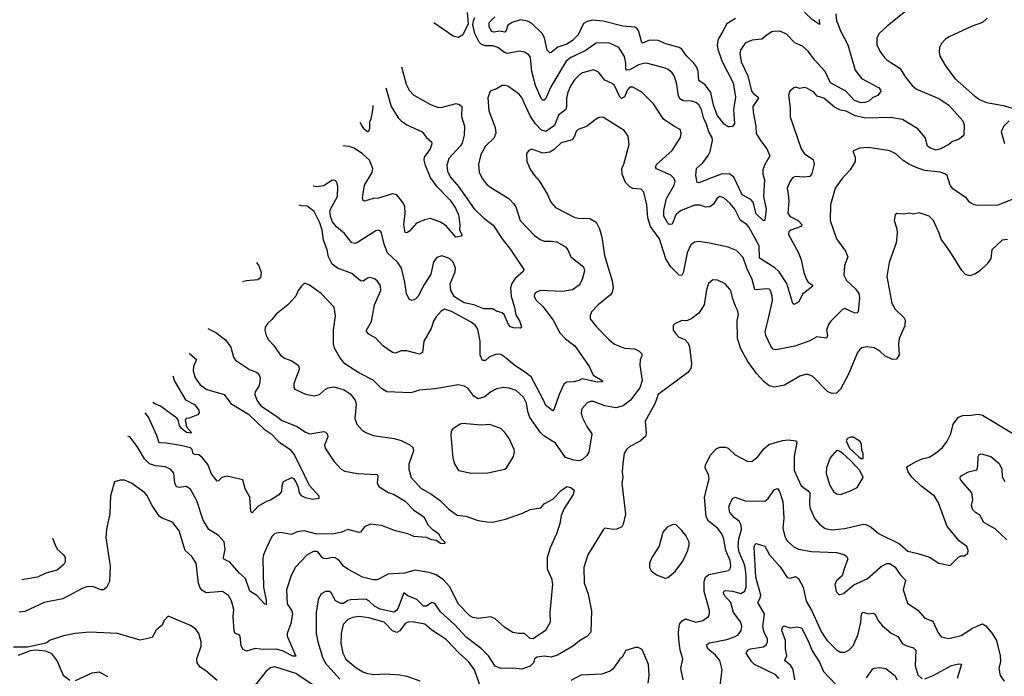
# Model space of a CAD drawing. Extents: x 1933546 to 2138868, y 524910 to 667279.
# Tile 316 of 466: x 2016139 to 2023151, y 654260 to 658934. Entities that reach past the tile are written whole.
import ezdxf

# ---------------------------------------------------------------- set-up
doc = ezdxf.new("R2010")
doc.units = 0

msp = doc.modelspace()

# ---------------------------------------------------------------- linework, layer by layer
at = {"layer": '0CON10XD'}
for points in [[(2022465, 659007.5), (2022317.5, 658887.5), (2022258.8, 658835), (2022244.2, 658805), (2022244.2, 658755), (2022265, 658710), (2022295, 658666.2), (2022316.2, 658645), (2022407.6, 658587.6), (2022447.8, 658525), (2022495.3, 658465.3), (2022525, 658438.5), (2022685, 658372.3), (2022756.9, 658325), (2022855.7, 658215), (2022865.6, 658185), (2022864, 658115), (2022856.2, 658105), (2022825, 658082.1), (2022782.2, 658067.8), (2022755, 658044.3), (2022696.7, 658015), (2022665, 658006), (2022625, 658018.8), (2022605, 658033.8), (2022588.1, 658095), (2022535, 658156.9), (2022425, 658222.5), (2022338.5, 658238.5), (2022165, 658233.6), (2022089.6, 658249.6), (2022025, 658283.8), (2021985, 658290.9), (2021940.8, 658310.8), (2021865.3, 658375.3), (2021818.8, 658388.8), (2021795, 658418.1), (2021745, 658445.7), (2021725, 658452), (2021695, 658444), (2021665, 658453.3), (2021651.7, 658448.3), (2021623.3, 658425), (2021614.2, 658395.8), (2021625.7, 658305), (2021625, 658242.5), (2021704.6, 658014.6), (2021728.9, 657978.9), (2021789.2, 657939.2), (2021797.5, 657905), (2021780.6, 657839.4), (2021765, 657818.1), (2021725, 657811.8), (2021665, 657818.6), (2021642.2, 657807.8), (2021625.5, 657784.5), (2021605.6, 657735), (2021610.7, 657690.7), (2021615.5, 657645), (2021609.1, 657555), (2021625, 657533.9), (2021683.1, 657505), (2021710, 657475), (2021705, 657462.9), (2021630, 657435), (2021616.4, 657423.6), (2021613.6, 657405), (2021686.2, 657275), (2021703.6, 657225), (2021723.4, 657133.4), (2021741.9, 657085), (2021755, 657065.8), (2021784, 657045), (2021786, 657035), (2021715, 656979.2), (2021688.8, 656925), (2021655, 656906.2), (2021645, 656913.3), (2021603.5, 657055), (2021548.7, 657138.7), (2021516.8, 657166.8), (2021407.4, 657237.4), (2021404.2, 657325), (2021335, 657455.6), (2021316.3, 657476.3), (2021273.5, 657505), (2021231.5, 657585), (2021199.4, 657625), (2021154, 657665), (2021125, 657675.6), (2021105, 657664.2), (2021079.9, 657620.1), (2021055, 657601.8), (2021025, 657600), (2020984.7, 657614.7), (2020945, 657612.8), (2020845, 657573.4), (2020810.8, 657545), (2020785, 657478.8), (2020765, 657476), (2020755, 657486), (2020727.3, 657535), (2020725.3, 657575), (2020745, 657661.9), (2020800.9, 657755), (2020806.4, 657785), (2020798.5, 657805), (2020776.2, 657826.2), (2020675, 657872.9), (2020666.4, 657885), (2020675, 657903.5), (2020785, 658002), (2020844.2, 658095), (2020850, 658125), (2020842.3, 658152.3), (2020796.7, 658175), (2020724.6, 658224.6), (2020651.9, 658335), (2020569.1, 658419.1), (2020505, 658453.5), (2020485, 658454.4), (2020467.9, 658435), (2020445.7, 658384.3), (2020425, 658373.3), (2020412.9, 658385), (2020374.7, 658464.7), (2020358.6, 658478.6), (2020305, 658504.3), (2020260.9, 658560.9), (2020225, 658577.3), (2020148, 658555), (2020125, 658540.5), (2020090.4, 658505), (2020063.9, 658465), (2020043.2, 658416.8), (2020033.8, 658373.8), (2020033.9, 658315), (2020027.3, 658295), (2019975.3, 658254.7), (2019948.3, 658181.7), (2019885, 658138.5), (2019855, 658147.1), (2019811.9, 658191.9), (2019775.7, 658245.7), (2019744.3, 658315.7), (2019717.5, 658375), (2019695, 658404.3), (2019615, 658460.5), (2019595, 658466.5), (2019575, 658464.4), (2019535, 658440.6), (2019490, 658425), (2019472.8, 658377.2), (2019480.5, 658285), (2019526.1, 658166.1), (2019528.9, 658125), (2019516.9, 658093.1), (2019455.9, 658034.1), (2019423.5, 657975), (2019405.6, 657905), (2019410.8, 657845), (2019435, 657800), (2019463.8, 657763.8), (2019495, 657738.6), (2019621.2, 657661.2), (2019656.5, 657626.5), (2019672.6, 657602.6), (2019704.1, 657504.1), (2019805, 657398.6), (2019845, 657369.4), (2019875, 657356.5), (2019925, 657358.5), (2019965, 657351.5), (2020025, 657317.1), (2020042.9, 657295), (2020065, 657246), (2020154.4, 657174.4), (2020162, 657145), (2020145.7, 657085), (2020124.2, 657045), (2020075, 657011.1), (2020005, 656999.1), (2019845, 657005.6), (2019815, 656992), (2019805, 656980), (2019802.5, 656965), (2019815, 656938.8), (2019865, 656892.5), (2019937.3, 656795), (2019985, 656705.5), (2020025, 656663.1), (2020092.2, 656612.2), (2020195, 656466), (2020223.9, 656403.9), (2020286, 656365), (2020290, 656355), (2020255, 656353.6), (2020145, 656378.1), (2020120, 656365), (2020085.9, 656355.9), (2020035, 656354), (2020015, 656338.8), (2019980, 656265), (2019945.8, 656164.2), (2019935, 656150), (2019885, 656186.7), (2019870, 656225), (2019780.6, 656390.6), (2019735, 656427.9), (2019665, 656471.5), (2019595, 656532.7), (2019565, 656550.5), (2019535, 656553.6), (2019485.3, 656534.7), (2019455, 656507.5), (2019435, 656508), (2019418.5, 656545), (2019417.1, 656645), (2019400.7, 656730.7), (2019386, 656756), (2019355, 656781.8), (2019215, 656857.3), (2019165, 656874.2), (2019141.3, 656858.7), (2019105, 656818.8), (2019085, 656786.7), (2019068.1, 656735), (2019018.1, 656645), (2019006.9, 656565), (2018985, 656553.6), (2018895, 656576.4), (2018855, 656575.6), (2018815, 656560.8), (2018795, 656564.3), (2018725, 656612.5), (2018675, 656667.5), (2018625.8, 656695), (2018608, 656715), (2018607.5, 656725), (2018644.7, 656785.3), (2018665.4, 656904.6), (2018711.9, 657005), (2018709.4, 657039.4), (2018685.7, 657075), (2018665, 657090), (2018635, 657099.2), (2018615, 657094), (2018585, 657072.5), (2018565, 657074.3), (2018505, 657127.5), (2018401.2, 657165), (2018365, 657194.3), (2018338.2, 657245), (2018327.8, 657295), (2018302.3, 657365), (2018292.9, 657435), (2018277, 657487), (2018235, 657568.8), (2018185, 657605.8), (2018145, 657609.2), (2018127.6, 657612.9)], [(2019325.8, 658985.8), (2019332.5, 658905), (2019294, 658826), (2019265, 658806.7), (2019225, 658817.1), (2019088.9, 658910.3)], [(2021952.3, 658975), (2021956.9, 658925), (2021965, 658904.3), (2021984, 658855), (2022036.8, 658755), (2022090, 658575), (2022134.7, 658514.7), (2022255, 658451.2), (2022270, 658435), (2022272.5, 658425), (2022250, 658395), (2022215, 658379.2), (2022186.1, 658353.9), (2022156.7, 658343.3), (2022132.4, 658342.4), (2022085, 658357.7), (2022021.8, 658425), (2021914.1, 658484.1), (2021875, 658565.5), (2021799.2, 658649.2), (2021755, 658710.9), (2021715, 658745.6), (2021659.5, 658769.5), (2021600.7, 658830.7), (2021558.6, 658848.6), (2021525, 658851.8), (2021495, 658846.9), (2021462.5, 658825), (2021425, 658795.6), (2021355, 658788.1), (2021305, 658765.7), (2021275, 658721.2), (2021268.2, 658695), (2021277.3, 658635), (2021323.8, 658533.8), (2021351.5, 658425), (2021366.9, 658405), (2021395.9, 658385.9), (2021400.5, 658375), (2021360, 658315), (2021361.5, 658275), (2021382.3, 658175), (2021384.7, 658124.7), (2021413.6, 658075), (2021460, 658015), (2021480.8, 657965), (2021445.8, 657904.2), (2021431.5, 657865), (2021432.1, 657835), (2021444.4, 657795), (2021436.9, 657675), (2021454.3, 657585), (2021445, 657506.7), (2021435, 657502.5), (2021385, 657551.5), (2021363.4, 657635), (2021347.1, 657655), (2021285, 657687.3), (2021225, 657813.8), (2021195, 657836.4), (2021135, 657834.2), (2020975, 657772), (2020964.4, 657774.4), (2020953.9, 657825), (2020960, 657875), (2021005, 657915.8), (2021043, 657967), (2021055.3, 657995), (2021073.7, 658075), (2021070.2, 658095), (2021046.9, 658135), (2021030.8, 658190.8), (2021008.8, 658235), (2020994.7, 658295), (2020975, 658327.8), (2020955, 658343.8), (2020925, 658353.8), (2020865, 658356.8), (2020840.3, 658370.3), (2020831.1, 658391.1), (2020815.4, 658485.4), (2020799.2, 658535), (2020785, 658555.8), (2020758.2, 658578.2), (2020735, 658588.6), (2020612.9, 658622.9), (2020594.4, 658624.4), (2020545, 658612.3), (2020485, 658578.1), (2020463.6, 658573.6), (2020456.2, 658585), (2020455.7, 658625), (2020445, 658672.5), (2020405, 658735.7), (2020335, 658769.6), (2020245, 658766.5), (2020165, 658711.8), (2020064.5, 658665), (2020031, 658639), (2019921.8, 658455), (2019889.2, 658380.9), (2019875, 658361.4), (2019865, 658360), (2019852.6, 658372.6), (2019813, 658465), (2019786.9, 658565), (2019775.5, 658665), (2019765, 658684), (2019735, 658702.5), (2019695, 658710), (2019612.7, 658692.7), (2019591.1, 658701.1), (2019544, 658736), (2019508, 658748), (2019455, 658748.1), (2019426.6, 658756.6), (2019411.2, 658775), (2019380.8, 658835), (2019366.1, 658896.1), (2019371.2, 658925), (2019381.4, 658948.6)], [(2021833.3, 658935), (2021835, 658900), (2021785, 658932), (2021727.8, 658987.8)], [(2021237.4, 658942.6), (2021175.8, 658904.2), (2021143.5, 658846.5), (2021113.6, 658795), (2021107.1, 658755), (2021110.4, 658725), (2021140.2, 658640.2), (2021221.2, 658485), (2021236.7, 658383.3), (2021222.7, 658295), (2021230.6, 658195), (2021215, 658172.5), (2021195, 658170), (2021185, 658170), (2021155, 658191.2), (2021105, 658253.8), (2021080.6, 658325), (2021060, 658415), (2021021.2, 658471.2), (2020975, 658501.4), (2020970, 658565), (2020960.5, 658595), (2020939.5, 658625), (2020887.1, 658677.1), (2020855, 658724.3), (2020835, 658736.6), (2020741.2, 658761.2), (2020685, 658785.3), (2020625, 658787.1), (2020575, 658766.9), (2020570.4, 658770.4), (2020546.7, 658856.7), (2020535, 658871.9), (2020519.5, 658879.5), (2020435, 658888.2), (2020295, 658922.8), (2020215, 658930.7), (2020179.1, 658920.9), (2020154.1, 658905.9), (2020115, 658825.7), (2020075.7, 658785), (2020035, 658760), (2019972.1, 658737.9), (2019925, 658699.4), (2019915, 658697.5), (2019895, 658716.2), (2019876.1, 658805), (2019860.8, 658835), (2019785, 658906.1), (2019755, 658922.5), (2019705, 658932.1), (2019645.2, 658914.8), (2019616.1, 658893.9), (2019603.9, 658856.1), (2019595, 658846), (2019555, 658852.3), (2019515, 658843.9), (2019499, 658849), (2019483.2, 658885), (2019482.5, 658915), (2019522.8, 658955)], [(2023028.6, 658945), (2022996, 658914), (2022923.4, 658886.6), (2022758.3, 658811.7), (2022733.3, 658795), (2022703.3, 658765), (2022688.8, 658735), (2022686.2, 658705), (2022692, 658675), (2022732, 658605), (2022799.2, 658515), (2022940.2, 658390.2), (2022975, 658365.8), (2023025, 658344.2), (2023145, 658323.3), (2023215, 658302.5)], [(2018857.8, 658598.4), (2018891.8, 658475), (2018913.3, 658433.3), (2018945, 658397.1), (2019065, 658330.5), (2019115, 658311.5), (2019141.3, 658308.7), (2019247.6, 658337.6), (2019270.3, 658330.3), (2019286.6, 658316.6), (2019285.5, 658245), (2019305.6, 658175), (2019305, 658112.5), (2019290.9, 658055), (2019279.1, 658035), (2019195.4, 657944.6), (2019181.2, 657895), (2019184.6, 657855), (2019205.5, 657815), (2019265, 657747.5), (2019375, 657586.5), (2019445, 657520.5), (2019511.1, 657471.1), (2019573.9, 657373.9), (2019635, 657297.5), (2019729.2, 657155), (2019725, 657142), (2019667.5, 657092.5), (2019643.8, 657056.2), (2019634.5, 657025), (2019639.1, 656965), (2019663.8, 656885), (2019672, 656832), (2019700.6, 656785), (2019712.5, 656745), (2019705, 656737.5), (2019655, 656740.8), (2019635, 656748), (2019620, 656765), (2019588.5, 656835), (2019575, 656847.8), (2019535, 656858.1), (2019505, 656874.5), (2019445, 656876.5), (2019373.7, 656903.6), (2019305, 656918.9), (2019235, 656960), (2019209.4, 657005), (2019205.5, 657054.5), (2019240.2, 657139.8), (2019242.3, 657165), (2019225, 657207.5), (2019199.2, 657235), (2019145, 657253.1), (2019108.7, 657241.3), (2019085, 657210), (2019066.6, 657123.4), (2019016.3, 657043.7), (2018977.8, 656965), (2018957.5, 656945), (2018935, 656934.2), (2018915, 656941.2), (2018893, 656983), (2018881.8, 657065), (2018858.2, 657165), (2018828.6, 657208.6), (2018757.5, 657275), (2018733.6, 657335), (2018716.5, 657416.5), (2018708.8, 657428.8), (2018695, 657436.2), (2018675, 657432), (2018545, 657347.5), (2018525, 657340.6), (2018505, 657345.7), (2018451.3, 657411.3), (2018395, 657458.8), (2018367.5, 657495), (2018354.3, 657525), (2018348.2, 657565), (2018351.9, 657585), (2018401.3, 657675), (2018404.4, 657745), (2018396.6, 657776.6), (2018385, 657788.8), (2018365, 657792), (2018305, 657750.4), (2018255.9, 657744.1), (2018228.2, 657748.7)], [(2018747.3, 658449.3), (2018784.6, 658315), (2018835, 658234.2), (2018855, 658212.9), (2018895, 658185.6), (2019005, 658135.6), (2019035.4, 658095.4), (2019071.2, 658065), (2019075, 658050), (2019061.1, 658015), (2019018.9, 657955), (2019016.5, 657935), (2019023.6, 657905), (2019064.8, 657804.8), (2019105, 657751.2), (2019205, 657648.1), (2019242.3, 657592.3), (2019264.6, 657545), (2019274, 657476), (2019270, 657435), (2019288.8, 657405), (2019285, 657393.3), (2019245, 657386.2), (2019175, 657466), (2019135, 657492.5), (2019065, 657517.5), (2019021.2, 657508.8), (2018964.3, 657485.7), (2018915, 657428.8), (2018895, 657416.7), (2018885, 657420), (2018875.5, 657475.5), (2018883.8, 657555), (2018880.5, 657605), (2018870.2, 657630.2), (2018825, 657687.5), (2018795, 657694.3), (2018695, 657664.4), (2018655, 657660.6), (2018595, 657642.5), (2018583.8, 657645), (2018579.4, 657665), (2018593.9, 657755), (2018648.2, 657845), (2018654.6, 657875), (2018629.1, 657935), (2018581.2, 657978.8), (2018519.8, 658019.8), (2018485, 658032.2), (2018441.2, 658036.1)], [(2018653.6, 658322.7), (2018654.4, 658305), (2018639.5, 658225), (2018629.2, 658205), (2018629.7, 658160.3), (2018623, 658137), (2018615, 658136.2), (2018595, 658151.4), (2018575, 658180.8), (2018564.7, 658202.9)], [(2023207.5, 657655), (2023105.5, 657614.5), (2022961.4, 657611.4), (2022936.1, 657616.1), (2022905, 657633.3), (2022883, 657663), (2022785, 657728.8), (2022764.7, 657755), (2022743.6, 657823.6), (2022727.7, 657837.7), (2022695, 657848.2), (2022585, 657860), (2022535, 657877.8), (2022475, 657903.3), (2022431.5, 657931.5), (2022378, 657978), (2022335, 658000.8), (2022185, 658024), (2022120.5, 658019.5), (2022071.7, 657998.3), (2022089.2, 657955), (2022088, 657925), (2022054.3, 657865.7), (2021996.1, 657803.9), (2021945.6, 657735), (2021912.5, 657615), (2021911.9, 657505), (2021956.7, 657375), (2022020.8, 657285), (2022036.4, 657246.4), (2022012.5, 657185), (2022008.1, 657115), (2022028, 657078), (2022094.3, 657015), (2022114.4, 656985), (2022120.6, 656955), (2022110, 656855), (2022103.8, 656846.2), (2022085.7, 656844.3), (2022015, 656876.9), (2021998.7, 656871.3), (2021915, 656788), (2021899.2, 656765), (2021885.6, 656725), (2021893.1, 656685), (2021885, 656668), (2021815, 656675.4), (2021765, 656648.8), (2021659.5, 656610.5), (2021525, 656583.1), (2021505, 656588), (2021490, 656605), (2021453.5, 656685), (2021447.5, 656715), (2021468.5, 656798.5), (2021500.6, 656935), (2021498.6, 656965), (2021485.6, 657005.6), (2021475.6, 657015.6), (2021457.8, 657017.8), (2021385, 657010), (2021375, 657014.3), (2021354.8, 657085), (2021317.5, 657165), (2021291.7, 657241.7), (2021245, 657291.4), (2021185, 657314.4), (2021052.1, 657342.1), (2020975, 657355.7), (2020945, 657351.4), (2020919.1, 657330.9), (2020891.8, 657275), (2020865, 657131.2), (2020855, 657114), (2020835, 657114.4), (2020776.5, 657175), (2020741.1, 657231.1), (2020694.6, 657375), (2020632.2, 657462.2), (2020612.4, 657522.4), (2020605.4, 657615.4), (2020585, 657706.2), (2020565, 657727.5), (2020505, 657731.9), (2020485, 657744.2), (2020454.2, 657775), (2020428.5, 657835), (2020427.8, 657875), (2020442.2, 657905), (2020480, 658045), (2020472.5, 658105), (2020444.5, 658144.5), (2020297.6, 658237.6), (2020275, 658239.2), (2020255, 658232.9), (2020175.3, 658174.7), (2020115, 658152.5), (2020101.7, 658138.3), (2020090, 658105), (2020072.3, 658077.7), (2019995, 658057.9), (2019945, 658009.2), (2019915, 657991.5), (2019865, 657984.5), (2019785, 658011.2), (2019765, 658003.3), (2019748.8, 657981.2), (2019750, 657925), (2019775.8, 657865), (2019805.8, 657825)], [(2023185.8, 658215), (2023145, 658174.2), (2023127.8, 658135), (2023153.7, 658053.7)], [(2019805.8, 657825), (2019837.6, 657787.6), (2019894.2, 657695), (2019920.8, 657635), (2019955, 657598), (2020087.9, 657527.9), (2020115, 657520.8), (2020199.1, 657519.1), (2020245, 657493.3), (2020267.1, 657445), (2020284.3, 657385), (2020304.5, 657254.5), (2020359.4, 657075), (2020365.6, 657025), (2020358.1, 656995), (2020345.5, 656974.5), (2020258.8, 656905), (2020211.2, 656855), (2020200.8, 656829.2), (2020201.2, 656805), (2020246.8, 656746.8), (2020336, 656655), (2020375, 656624), (2020445, 656595.7), (2020518.1, 656591.9), (2020550.8, 656575), (2020569.2, 656555), (2020569.7, 656540.3), (2020557, 656513), (2020555.6, 656475), (2020570.9, 656365), (2020555, 656314.3), (2020488.2, 656225), (2020435.9, 656184.1), (2020385, 656171.6), (2020306.1, 656186.1), (2020225, 656216.6), (2020205, 656216.2), (2020178.6, 656205), (2020142.2, 656165), (2020137.1, 656135), (2020143.8, 656105), (2020178.1, 656038.1), (2020214, 655985), (2020191.4, 655855), (2020178.3, 655831.7), (2020147.6, 655802.4), (2020125, 655794.2), (2020085, 655798.1), (2020025, 655818), (2019955, 655920.6), (2019871.7, 655971.7), (2019846.9, 655995), (2019773, 656103), (2019757.1, 656145), (2019748.3, 656205), (2019727, 656247), (2019674.1, 656294.1), (2019625, 656312.1), (2019585, 656316.4), (2019535, 656307.3), (2019495, 656285.4), (2019450.5, 656249.5), (2019405, 656235.6), (2019373.1, 656255), (2019330.6, 656310.6), (2019303.3, 656325), (2019265, 656334.3), (2019095, 656305.6), (2018985, 656297.1), (2018925, 656277.1), (2018753.9, 656283.9), (2018715, 656309.5), (2018655, 656368.6), (2018555, 656420), (2018454.5, 656484.5), (2018418.7, 656528.7), (2018381.9, 656595), (2018374.3, 656625.7), (2018373.1, 656725), (2018388.6, 656825), (2018378.6, 656888.6), (2018285, 656985.8), (2018202.5, 657045), (2018175, 657056.7), (2018163.9, 657056.1), (2018145, 657036.7), (2018123, 657007), (2018105, 656966.7), (2018048, 656905), (2017965, 656838.8), (2017935, 656800), (2017905, 656773.3), (2017886.2, 656745), (2017884, 656725), (2017894.2, 656685), (2017911.4, 656655), (2017947.1, 656617.1), (2017995.7, 656545), (2018024.7, 656524.7), (2018076.7, 656506.7), (2018115, 656480), (2018126, 656465), (2018130, 656445), (2018091.2, 656345), (2018090, 656315), (2018097.5, 656305), (2018175, 656267.5), (2018235, 656255.6), (2018275, 656265.6), (2018315.5, 656304.5), (2018335.5, 656314.5), (2018375, 656320.8), (2018419.4, 656309.4), (2018449.1, 656299.1), (2018491.3, 656271.3), (2018527.1, 656225), (2018535.7, 656195), (2018525.7, 656095), (2018540.8, 656055), (2018576.2, 656015), (2018603.3, 655995), (2018655, 655974.2), (2018805, 655952.2), (2018855, 655938.9), (2018917, 655907), (2018938.3, 655888.3), (2018943.1, 655865), (2018910.9, 655769.1), (2018909.2, 655735), (2018925.6, 655675), (2018995, 655600), (2019074.7, 655554.7), (2019135, 655508.2), (2019195, 655449.6), (2019255, 655408.1), (2019315, 655400.6), (2019405, 655368.9), (2019465, 655358.6), (2019505, 655358.1), (2019598, 655378), (2019719.4, 655420.6), (2019775, 655446.9), (2019851.3, 655458.7), (2019875, 655488), (2019935, 655521.2), (2019995, 655583.3), (2020035, 655610), (2020065, 655603.3), (2020086.7, 655585), (2020081.2, 655555), (2020016, 655455), (2019995.7, 655404.3), (2019985.7, 655345), (2019962.9, 655275), (2019916.9, 655175), (2019895.7, 655105), (2019894.3, 655025), (2019927.1, 654955), (2019932.9, 654915), (2019913.8, 654715), (2019916, 654645), (2019883.2, 654586.8), (2019795, 654525.8), (2019775, 654528.8), (2019735, 654563.8), (2019694.1, 654564.1), (2019651.7, 654571.7), (2019595, 654608), (2019525, 654669.2), (2019495, 654684.3), (2019405, 654671.5), (2019365, 654677.5), (2019345, 654689.6), (2019263.7, 654773.7), (2019199.4, 654899.4), (2019156.1, 654946.1), (2019105, 654983.3), (2019055, 654998.9), (2018955, 655014.4), (2018880, 654995), (2018764, 654986), (2018685, 654946.9), (2018655, 654945.7), (2018580, 654965), (2018475, 655022.5), (2018445, 655044), (2018413.1, 655085), (2018385, 655103.5), (2018365, 655106.5), (2018325, 655095.5), (2018305, 655097.8), (2018294.1, 655104.1), (2018265, 655144.4), (2018255, 655149.5), (2018232.2, 655147.8), (2018186.2, 655125), (2018102.1, 655037.9), (2018071.7, 654978.3), (2018038.5, 654875), (2018044.6, 654775), (2018076.2, 654725), (2018082.3, 654705), (2018069.6, 654635), (2018044.5, 654565), (2018044.5, 654545), (2018105, 654403.3), (2018085, 654402.9), (2018011.4, 654441.4), (2017965, 654452.4), (2017871.9, 654451.9), (2017815, 654458.2), (2017755, 654438), (2017730.3, 654450.3), (2017717, 654477), (2017710, 654545), (2017702.5, 654555), (2017674.4, 654564.4), (2017665, 654582.5), (2017659.4, 654685), (2017663.1, 654735), (2017646.9, 654796.9), (2017625, 654834), (2017584.2, 654864.2), (2017465.8, 654854.2), (2017435, 654872.5), (2017420.5, 654895), (2017412.6, 654922.6), (2017394.4, 655065), (2017365, 655112.5), (2017317.1, 655155), (2017275, 655296), (2017226.3, 655356.3), (2017153.8, 655385), (2017135, 655398.6), (2017081.5, 655475), (2017047.1, 655545), (2017030, 655565), (2016934.4, 655634.4), (2016885, 655656.2), (2016855, 655656), (2016813.3, 655645), (2016786.2, 655545), (2016780.7, 655419.3), (2016756.4, 655306.4), (2016752, 655245), (2016784.2, 655044.2), (2016777.1, 654935), (2016757.6, 654892.4), (2016735, 654876), (2016715.9, 654875.9), (2016665, 654897.5), (2016625, 654899.2), (2016584.4, 654885.6), (2016445, 654810.6), (2016312.5, 654785), (2016175, 654721.9), (2016135, 654715.5)], [(2023175, 657369.2), (2023135.9, 657364.1), (2023063.4, 657296.6), (2023054.2, 657235), (2023030, 657195), (2022976.2, 657145), (2022945, 657124.2), (2022905, 657111.2), (2022875, 657121.2), (2022847.7, 657147.7), (2022764, 657285), (2022701.3, 657371.3), (2022686.2, 657413.8), (2022646.2, 657505), (2022615, 657536.2), (2022545, 657560), (2022505, 657550), (2022475, 657556.2), (2022435, 657548.8), (2022386.4, 657553.6), (2022373.3, 657545), (2022366.2, 657505), (2022386, 657445), (2022389.2, 657415), (2022381.4, 657345), (2022330, 657205), (2022314.4, 657105), (2022349.4, 656915), (2022375, 656872.5), (2022435.8, 656815), (2022445.4, 656795.4), (2022442.1, 656755), (2022403.1, 656665), (2022397.5, 656625), (2022402.3, 656547.7), (2022383.6, 656516.4), (2022355, 656515.8), (2022300.6, 656540.6), (2022264.5, 656574.5), (2022225, 656596.9), (2022175, 656605.8), (2022137, 656597), (2022120, 656585), (2022105.8, 656564.2), (2022038.9, 656405), (2021985.5, 656305), (2021955, 656276), (2021925, 656272.5), (2021895, 656284.2), (2021786.7, 656395), (2021755, 656407.5), (2021735, 656408), (2021694.4, 656395.6), (2021585, 656332.7), (2021515, 656318.2), (2021477.4, 656327.4), (2021440, 656355), (2021385.8, 656415), (2021325, 656500), (2021275, 656590), (2021250, 656665), (2021247.7, 656792.3), (2021257.1, 656835), (2021252, 656865), (2021236.2, 656895), (2021214.2, 656955), (2021206.4, 656996.4), (2021195.8, 657015), (2021164.3, 657054.3), (2021108.8, 657078.8), (2021075, 657081.2), (2021045, 657056.7), (2021029.1, 657010.9), (2021012.9, 656905), (2020975.5, 656844.5), (2020925, 656806), (2020889.3, 656790.7), (2020855, 656793.3), (2020805, 656770), (2020793, 656757), (2020793.3, 656725), (2020813.3, 656695), (2020833.3, 656675), (2020876.9, 656656.9), (2020900.3, 656630.3), (2020908.6, 656605), (2020924.3, 656485), (2020918.7, 656451.3), (2020898.3, 656421.7), (2020686.9, 656265), (2020661.5, 656198.5), (2020592.5, 656075), (2020600.8, 655989.2), (2020595, 655966.7), (2020557.2, 655932.8), (2020485, 655896.9), (2020460, 655875), (2020443.1, 655845), (2020434.3, 655774.3), (2020429.4, 655715), (2020434.3, 655675), (2020427.8, 655635), (2020454, 655415), (2020437.7, 655342.3), (2020426.7, 655325), (2020392.3, 655307.7), (2020365, 655304.2), (2020306.4, 655313.6), (2020295, 655303.3), (2020184.3, 655125), (2020155.8, 655035), (2020158.1, 654925), (2020187.8, 654845), (2020212.2, 654725), (2020206, 654575), (2020177, 654543), (2020125, 654511.4), (2020083, 654477), (2019968.7, 654411.3), (2019925, 654396.7), (2019875, 654403.5), (2019824.2, 654395.8), (2019806.1, 654383.9)], [(2017826.1, 657206), (2017842.1, 657182.1), (2017857.5, 657135), (2017854.3, 657095.7), (2017835, 657082.9), (2017755, 657075.6), (2017724.5, 657068.8)], [(2017477.7, 656735.7), (2017536.2, 656706.2), (2017605, 656655.8), (2017643.6, 656603.6), (2017660.7, 656530.7), (2017675, 656510), (2017775, 656442.9), (2017825, 656425.7), (2017841.7, 656411.7), (2017850.5, 656385), (2017850, 656355), (2017841.2, 656325), (2017815.6, 656285), (2017812.9, 656265), (2017828.5, 656225), (2017855, 656184.5), (2017975, 656106.5), (2018005, 656080), (2018115, 656038.9), (2018175, 655997.5), (2018205, 655985.6), (2018305, 656001.9), (2018317.6, 655997.6), (2018329.4, 655985), (2018333.1, 655965), (2018309.5, 655905), (2018313.8, 655883.8), (2018375, 655791.2), (2018427.5, 655735), (2018455, 655721.3), (2018545, 655704.4), (2018685, 655697.1), (2018690, 655685), (2018684.6, 655635), (2018698.3, 655608.3), (2018765, 655569.1), (2018805.8, 655555), (2018885, 655506.7), (2018943.8, 655443.8), (2019016.2, 655395), (2019048.8, 655335), (2019078.8, 655305), (2019118.8, 655278.8), (2019139.7, 655239.7), (2019167.5, 655215), (2019165, 655203.3), (2019135, 655204.2), (2019107.6, 655227.6), (2019075, 655231.1), (2019035, 655248.5), (2018945, 655254.4), (2018903.2, 655273.2), (2018815, 655295.7), (2018715, 655334.2), (2018635, 655344), (2018593.3, 655325), (2018565, 655286.2), (2018555.8, 655284.2), (2018475, 655303.8), (2018432.5, 655285), (2018375, 655274.4), (2018255, 655271.5), (2018165, 655295.3), (2018115, 655289.4), (2018075, 655269.4), (2017995, 655284.6), (2017954.7, 655275.3), (2017934.5, 655255), (2017895.3, 655174.7), (2017875.4, 655125), (2017870.4, 655095), (2017874.5, 654894.5), (2017895, 654800), (2017895, 654770), (2017885, 654773.3), (2017828, 654835), (2017777.5, 654865), (2017747.8, 654955), (2017705, 654994.5), (2017635, 655072), (2017593.2, 655093.2), (2017590.5, 655105), (2017602.5, 655165), (2017595, 655216.7), (2017555, 655261.2), (2017485, 655303.8), (2017445, 655371.2), (2017399.2, 655509.2), (2017355, 655592), (2017325, 655611.1), (2017274.4, 655604.4), (2017255, 655608), (2017244.5, 655635.5), (2017235.5, 655705), (2017215, 655732.9), (2017175, 655750.6), (2017105, 655757.9), (2017062.9, 655772.9), (2017028.3, 655808.2), (2016975.3, 655895.3), (2016925, 655962.5), (2016909.9, 655969.3)], [(2017346.8, 656559), (2017350, 656555), (2017397.1, 656515), (2017376.7, 656465), (2017373.5, 656435), (2017389.4, 656385), (2017424.2, 656335), (2017471.3, 656301.3), (2017593.8, 656265), (2017642, 656202), (2017767.1, 656125), (2017878.8, 656018.8), (2017928.6, 655985), (2017981.3, 655931.3), (2018065, 655875.4), (2018095.6, 655835), (2018165.8, 655694.2), (2018201.3, 655621.3), (2018270, 655545), (2018270, 655525), (2018225, 655519.5), (2018175, 655529.5), (2018145.6, 655545), (2018130.4, 655565), (2018123.8, 655605), (2018106.2, 655646.2), (2018093.1, 655665), (2018075, 655673.5), (2018016.2, 655643.8), (2018006.7, 655615), (2018003.3, 655575), (2017985, 655552.5), (2017925.9, 655514.1), (2017896.1, 655503.9), (2017835, 655468.8), (2017793.9, 655423.9), (2017783.8, 655433.8), (2017777.3, 655535), (2017745.4, 655595), (2017727.3, 655657.3), (2017615, 655684.5), (2017578.8, 655675), (2017555, 655652), (2017545, 655650), (2017505, 655702), (2017478.7, 655768.7), (2017439.5, 655815), (2017415, 655835.4), (2017385, 655837.8), (2017375, 655844.2), (2017366.2, 655875), (2017356.3, 655886.4), (2017285, 655902.9), (2017185, 655919.7), (2017131.4, 655921.4), (2017116.2, 655975), (2017055, 656105.6), (2017032.8, 656135.2)], [(2017228.9, 656399.8), (2017240.6, 656360.6), (2017318.9, 656228.9), (2017382.5, 656195), (2017414, 656155), (2017416, 656135), (2017405, 656121.2), (2017345, 656096.7), (2017325, 656096.2), (2017316.7, 656085), (2017327.5, 656035), (2017363.3, 655995), (2017358.6, 655991.4), (2017326, 655995), (2017290.5, 656025), (2017277.9, 656045), (2017266.4, 656086.4), (2017256.9, 656096.9), (2017141.8, 656181.8), (2017105, 656197.2), (2017087.7, 656209.2)], [(2020862.9, 654235), (2020848.1, 654315), (2020861.9, 654385), (2020842.7, 654445), (2020833.4, 654525), (2020831.6, 654575), (2020838.5, 654631.5), (2020856.7, 654655), (2020881.6, 654668.4), (2020955, 654645.5), (2021005, 654656.9), (2021045, 654686.2), (2021051.9, 654705), (2021050.5, 654729.5), (2021012.9, 654862.9), (2021014.7, 654935), (2021022.8, 654965), (2021046.3, 654983.7), (2021187.2, 655012.8), (2021199.2, 655025), (2021203.5, 655046.5), (2021197.6, 655085), (2021167.6, 655155), (2021154, 655235), (2021139.2, 655275), (2021107.8, 655315), (2021044.4, 655364.4), (2021028.7, 655395), (2021015.4, 655535), (2021049.4, 655665), (2021044.3, 655695), (2021021.4, 655745), (2021023.1, 655765), (2021057.5, 655835), (2021099.7, 655880.3), (2021125, 655892), (2021165, 655890), (2021185, 655882.9), (2021235.5, 655835.5), (2021325, 655790), (2021355, 655791.2), (2021395, 655823.3), (2021435, 655876.2), (2021475, 655910.8), (2021572.1, 655937.9), (2021615, 655942.2), (2021666, 655935), (2021672.9, 655925), (2021653.8, 655825), (2021654.1, 655724.1), (2021705.3, 655615.3), (2021755, 655580), (2021766.7, 655565), (2021763.1, 655483.1), (2021767.5, 655455), (2021801.4, 655381.4), (2021833.8, 655343.8), (2021875, 655312.5), (2021925, 655302.7), (2022015, 655312.9), (2022145, 655342.7), (2022165, 655341.5), (2022202.6, 655322.6), (2022255, 655275.6), (2022405, 655203.1), (2022465, 655150), (2022535, 655133.3), (2022617.6, 655107.6), (2022685, 655066.2), (2022765, 655047.5), (2022825, 655107.5), (2022845, 655116.7), (2022865, 655117.5), (2022892.5, 655135), (2022893.3, 655155), (2022883.3, 655185), (2022831.7, 655221.7), (2022745, 655326.7), (2022681.5, 655495), (2022655, 655542), (2022555.8, 655615), (2022495, 655674.2), (2022465.8, 655715), (2022456.1, 655743.9), (2022463.3, 655755), (2022527.6, 655792.4), (2022565, 655808.9), (2022615, 655819.4), (2022658.8, 655845), (2022710.9, 655889.1), (2022745, 655933.8), (2022771.5, 655985), (2022786.9, 656055), (2022825, 656104.2), (2022855, 656117.1), (2022915, 656119.4), (2022965, 656126.5), (2022995, 656118.9), (2023205, 655992)], [(2019355.8, 655705.8), (2019472.3, 655707.7), (2019505, 655714.3), (2019593.3, 655735), (2019606.2, 655745), (2019655.7, 655825), (2019662.9, 655855), (2019660, 655875), (2019625, 655953.3), (2019595, 655996.2), (2019565, 656023.8), (2019485, 656051.4), (2019425, 656046.7), (2019295, 656059.2), (2019275, 656053.8), (2019221.8, 656018.2), (2019212.5, 656005), (2019208.6, 655975), (2019224.2, 655815), (2019235, 655772.5), (2019264.3, 655724.3), (2019355.8, 655705.8)], [(2022135, 655808.8), (2022145, 655810), (2022146.1, 655846.1), (2022137, 655867), (2022133.3, 655915), (2022123, 655933), (2022075, 655963.3), (2022055, 655963.3), (2022035, 655952.5), (2022023.8, 655935), (2022048.9, 655885), (2022115, 655821.9), (2022135, 655808.8)], [(2021985, 655554.2), (2022055, 655579.2), (2022102.5, 655605), (2022146, 655675), (2022121.8, 655725), (2022056.8, 655796.8), (2021998.5, 655848.5), (2021975, 655863.3), (2021955, 655866.9), (2021911.4, 655815), (2021885.8, 655745), (2021883.3, 655705), (2021907.1, 655625), (2021935, 655576.2), (2021955, 655558), (2021985, 655554.2)], [(2023170.2, 655230.2), (2023125, 655274.5), (2023085, 655310.8), (2023004.4, 655355), (2022976.5, 655406.5), (2022945.4, 655425.4), (2022927.1, 655445), (2022918.6, 655475), (2022926.4, 655515), (2022920, 655565), (2022842, 655655), (2022835.9, 655665.9), (2022840, 655685), (2022895, 655714.4), (2022955, 655730.8), (2022963.7, 655756.3), (2022964.3, 655825.7), (2022971.4, 655838.6), (2022986.1, 655843.9), (2023055, 655824.4), (2023114.4, 655775), (2023134.4, 655735), (2023135, 655680), (2023155, 655647.5)], [(2021127.5, 654195), (2021141.4, 654305), (2021125, 654373.3), (2021095, 654409.4), (2021040.5, 654455), (2021030, 654485), (2021052.3, 654497.7), (2021175, 654522.8), (2021229.2, 654540.8), (2021255.6, 654555), (2021276.9, 654585), (2021281.9, 654615), (2021275.6, 654645), (2021222.5, 654715), (2021204.5, 654785), (2021158, 654835), (2021151.2, 654855), (2021154.1, 654865.9), (2021165, 654870.4), (2021214.7, 654865.3), (2021275, 654849.7), (2021304.2, 654865.8), (2021311.7, 654895), (2021312.7, 654975), (2021305, 655037.5), (2021295, 655067.3), (2021264, 655144), (2021255.9, 655185), (2021261.5, 655238.5), (2021278.4, 655305), (2021276.9, 655335), (2021263.1, 655363.1), (2021228.7, 655388.7), (2021195.6, 655425), (2021189.4, 655465), (2021195.7, 655485), (2021215.5, 655524.5), (2021234.3, 655535.7), (2021305, 655509.6), (2021445, 655507.1), (2021470, 655525), (2021515, 655590), (2021535, 655596), (2021550, 655575), (2021573.6, 655505), (2021582, 655385), (2021574.5, 655315), (2021588.1, 655255), (2021605, 655224), (2021651.7, 655181.7), (2021685.4, 655165.4), (2021778.9, 655148.9), (2021955, 655140.9), (2022007.9, 655127.9), (2022026.7, 655115), (2022036, 655095), (2022011.2, 655025), (2021995.8, 654974.2), (2021958.3, 654941.7), (2021943.3, 654915), (2021954.1, 654864.1), (2021975, 654840), (2022005, 654850), (2022078.7, 654911.3), (2022175, 654953.5), (2022275, 655040.5), (2022315, 655061.8), (2022335, 655061.8), (2022375, 655036.7), (2022406.3, 654986.4), (2022446.7, 654945), (2022430.6, 654875), (2022460.9, 654780.9), (2022535, 654730), (2022584.6, 654674.6), (2022641.5, 654651.5), (2022678.6, 654575), (2022702, 654542), (2022755, 654530), (2022845, 654550.5), (2022925, 654602.9), (2022995, 654632.9), (2023019.1, 654619.1), (2023064.4, 654565), (2023094.5, 654515), (2023121.4, 654405), (2023124.4, 654365), (2023112.9, 654315), (2023120.8, 654265), (2023149.2, 654225)], [(2020735, 654957.5), (2020755, 654962.5), (2020806.7, 655005), (2020860.5, 655079.5), (2020898, 655155), (2020906.2, 655195), (2020906, 655215), (2020882.3, 655262.3), (2020855, 655297.5), (2020815, 655337.5), (2020805, 655340), (2020785, 655338.8), (2020749.5, 655320.5), (2020718.8, 655285), (2020693, 655187), (2020641.2, 655105), (2020623.8, 655065), (2020623.9, 655033.9), (2020635, 655010), (2020675, 654983.3), (2020735, 654957.5)], [(2016372.3, 655243.7), (2016390.8, 655195), (2016406, 655165), (2016451.2, 655125), (2016462, 655105), (2016462.9, 655075), (2016451.9, 655055), (2016405, 655014.5), (2016326, 654994), (2016265, 654965.5), (2016153, 654947.6)], [(2021545, 654243.8), (2021525, 654270), (2021371.5, 654345), (2021350.9, 654365), (2021313.1, 654425), (2021324.2, 654445), (2021344, 654455), (2021435, 654468.9), (2021455.3, 654484.7), (2021465.4, 654505), (2021465.4, 654525), (2021439.1, 654579.1), (2021431.1, 654615), (2021442.2, 654705), (2021395.6, 654785), (2021413.2, 654815), (2021416.5, 654836.5), (2021382.6, 654965), (2021370.8, 655179.2), (2021374, 655196), (2021385, 655206.2), (2021445, 655185.8), (2021478.6, 655125), (2021555, 655039.2), (2021604.1, 654964.1), (2021625, 654958.5), (2021665, 654969.4), (2021685, 654956.2), (2021718.2, 654895), (2021739.2, 654795), (2021781.1, 654725), (2021849.5, 654575), (2021886.1, 654516.1), (2021955, 654448.6), (2021985, 654432.9), (2022015, 654431.9), (2022045, 654445.8), (2022073.8, 654476.2), (2022109.5, 654560.5), (2022129.2, 654645), (2022133.3, 654705), (2022145, 654716.2), (2022185, 654705.8), (2022215, 654708.6), (2022232.4, 654702.4), (2022249.5, 654659.5), (2022280.5, 654620.5), (2022345, 654566.1), (2022393.3, 654543.3), (2022425, 654492.2), (2022465, 654474.6), (2022505, 654463.1), (2022520.6, 654445), (2022515.6, 654335), (2022535, 654270), (2022565, 654241.2)], [(2019806.1, 654383.9), (2019797.5, 654355), (2019775, 654331.4), (2019715, 654310.6), (2019655, 654318.2), (2019566.4, 654316.4), (2019525, 654331.9), (2019476.7, 654406.8), (2019428.6, 654455), (2019319.4, 654539.4), (2019235, 654629.5), (2019135, 654718.1), (2019095, 654778.6), (2019075, 654785.7), (2019035, 654758.9), (2019015, 654759.4), (2018966.2, 654806.2), (2018903.2, 654833.2), (2018875, 654853.3), (2018833.4, 654746.6), (2018822.2, 654727.8), (2018803.7, 654716.3), (2018705, 654736.7), (2018665, 654758.4), (2018625, 654798.2), (2018605, 654808.8), (2018496.7, 654803.3), (2018475, 654798.5), (2018445, 654778.2), (2018425, 654778.7), (2018387.1, 654797.1), (2018356.7, 654855), (2018345, 654864.3), (2018316.8, 654863.2), (2018284, 654845), (2018265.6, 654804.4), (2018250.4, 654715), (2018250, 654565), (2018262.7, 654505), (2018296.1, 654395), (2018315, 654356.9), (2018418.9, 654238.9)], [(2017545, 654228.9), (2017465, 654298.6), (2017424.5, 654324.5), (2017402.9, 654355), (2017401.4, 654385), (2017430, 654475), (2017431.4, 654505), (2017415.6, 654565.6), (2017393.8, 654595), (2017355, 654622), (2017195, 654687.5), (2017164.3, 654655.7), (2017154, 654625), (2017111.2, 654588.8), (2017083.1, 654536.9), (2016997.3, 654517.3), (2016835, 654565.6), (2016635.8, 654574.2), (2016534.3, 654565.7), (2016450.9, 654549.1), (2016355, 654518), (2016335, 654501.2), (2016315.7, 654494.3), (2016195, 654467.5), (2016095, 654468)], [(2019421.3, 654185), (2019376.9, 654306.9), (2019335.4, 654365), (2019267.5, 654425), (2019175, 654520.9), (2019075, 654588.2), (2019025, 654631.6), (2018935, 654646.9), (2018905, 654645.6), (2018884.4, 654635.6), (2018845, 654582.9), (2018825, 654570.7), (2018795, 654583.2), (2018735.6, 654645.6), (2018626.2, 654676.2), (2018555, 654685.3), (2018510.7, 654679.3), (2018475, 654663.3), (2018441.7, 654628.3), (2018427.3, 654565), (2018426.4, 654495), (2018441.1, 654425), (2018462.4, 654382.4), (2018533.7, 654323.7), (2018582.7, 654292.7), (2018615, 654280), (2018665, 654272.3), (2018745, 654276.9), (2018845, 654270.6), (2018895, 654260.6), (2018988, 654228)], [(2021660, 654235), (2021647.2, 654307.2), (2021629.3, 654339.3), (2021594.2, 654365), (2021589.2, 654375), (2021602.2, 654405), (2021592, 654455), (2021592.5, 654515), (2021567.1, 654585), (2021570.9, 654609.1), (2021580.5, 654619.5), (2021625, 654604), (2021675, 654611.2), (2021706, 654605), (2021755, 654512.9), (2021782.1, 654442.1), (2021835, 654360.8), (2021864.6, 654295), (2021951.5, 654201.5)], [(2016128.8, 654411.2), (2016172.9, 654427.1), (2016215, 654444.2), (2016255, 654449.2), (2016321.2, 654441.2), (2016362.5, 654425), (2016405, 654366.7), (2016448.3, 654268.3), (2016495, 654231.4)], [(2020615, 654210), (2020622.5, 654265), (2020616.1, 654345), (2020570.9, 654450.9), (2020544.2, 654464.2), (2020525, 654464.2), (2020455, 654443.8), (2020428.8, 654395), (2020410.9, 654379.1), (2020365, 654312.5), (2020345, 654297.1), (2020285, 654276.2), (2020135, 654268.6), (2020065, 654230)], [(2022585, 654241.2), (2022645, 654265.8), (2022775, 654337.1), (2022825, 654349.4), (2022846.9, 654346.9), (2022815.6, 654245)], [(2016535, 654229.2), (2016655.4, 654284.6), (2016705, 654292.2), (2016765, 654257.8)], [(2018220.6, 654200.6), (2018105, 654280), (2017955, 654326.2), (2017925, 654320.8), (2017893.3, 654296.7), (2017798.5, 654175)], [(2022170.4, 654249.6), (2022215, 654312), (2022225, 654318.8), (2022265, 654323.3), (2022307.5, 654315), (2022373.2, 654263.2), (2022384.6, 654234.6)]]:
    msp.add_lwpolyline(points, dxfattribs=at)

doc.saveas('drawing.dxf')
